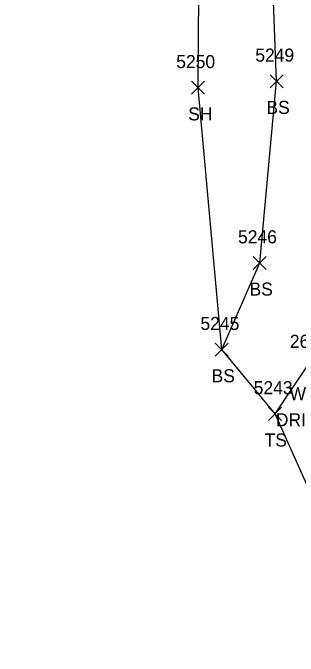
# Model space of a CAD drawing. Extents: x 1439173 to 1457902, y 641926 to 659889.
# Drawn here: x 1447749.9 to 1447793.6, y 648744.1 to 648842.5 of the extents above; entities that cross this region are included whole.
import ezdxf

# ---------------------------------------------------------------- set-up
doc = ezdxf.new("R2010")
doc.units = 0
for name, color, linetype in [('L_A', 7, 'Continuous'), ('L_I', 7, 'Continuous'), ('L_TIC', 7, 'Continuous'), ('LELB', 7, 'Continuous'), ('LSOGP', 7, 'Continuous'), ('U_A', 7, 'Continuous'), ('U_C', 7, 'Continuous'), ('U_I', 7, 'Continuous')]:
    doc.layers.add(name, color=color, linetype=linetype)

msp = doc.modelspace()

# ---------------------------------------------------------------- linework, layer by layer
at = {"layer": 'L_TIC'}
for points in [[(1447789.292, 648831.038), (1447791.292, 648833.038)], [(1447791.292, 648831.038), (1447789.292, 648833.038)], [(1447777.276, 648830.048), (1447779.276, 648832.048)], [(1447779.276, 648830.048), (1447777.276, 648832.048)], [(1447786.7, 648803.233), (1447788.7, 648805.233)], [(1447788.7, 648803.233), (1447786.7, 648805.233)], [(1447780.896, 648789.974), (1447782.896, 648791.974)], [(1447782.896, 648789.974), (1447780.896, 648791.974)], [(1447789.044, 648780.146), (1447791.044, 648782.146)], [(1447791.044, 648780.146), (1447789.044, 648782.146)]]:
    msp.add_lwpolyline(points, dxfattribs=at)
at = {"layer": 'LELB'}
for points in [[(1447781.896, 648790.974), (1447787.7, 648804.233), (1447790.292, 648832.038), (1447789.385, 648855.115), (1447785.776, 648873.917), (1447803.338, 648883.611), (1447821.808, 648893.107)], [(1447790.044, 648781.146), (1447797.785, 648792.594), (1447798.811, 648804.981), (1447799.571, 648832.336), (1447795.625, 648856.276), (1447794.351, 648871.142), (1447805.2, 648878.052), (1447822.487, 648887.736), (1447830.87, 648888.562), (1447838.688, 648882.581)]]:
    msp.add_lwpolyline(points, dxfattribs=at)
at = {"layer": 'LSOGP'}
msp.add_lwpolyline([(1447800.971, 648741.324), (1447799.789, 648750.94), (1447797.469, 648764.642), (1447790.049, 648781.146), (1447781.894, 648790.975), (1447778.278, 648831.047), (1447778.433, 648852.977), (1447775.75, 648889.891), (1447778.629, 648911.017), (1447779.157, 648932.069), (1447777.222, 648952.571), (1447782.107, 648971.962), (1447776.956, 648996.302), (1447784.923, 649004.002), (1447785.119, 649015.819), (1447772.183, 649031.706), (1447771.772, 649047.107), (1447766.646, 649057.406), (1447749.935, 649084.427), (1447750.788, 649119.017)], dxfattribs=at)

# ---------------------------------------------------------------- texts
at = {"layer": 'L_A'}
for s, p in [('BS', (1447788.733, 648827.038)), ('SH', (1447776.765, 648826.048)), ('BS', (1447786.141, 648799.233)), ('BS', (1447780.337, 648785.974)), ('TS', (1447788.454, 648776.146))]:
    msp.add_text(s, height=2, dxfattribs=at).set_placement(p)
at = {"layer": 'L_I'}
for s, p in [('5249', (1447787.024, 648835.038)), ('5250', (1447774.93, 648834.048)), ('5246', (1447784.385, 648807.233)), ('5245', (1447778.636, 648793.974)), ('5243', (1447786.784, 648784.146))]:
    msp.add_text(s, height=2, dxfattribs=at).set_placement(p)
at = {"layer": 'U_A'}
msp.add_text('WELL', height=2, dxfattribs=at).set_placement((1447792.27, 648783.236))
at = {"layer": 'U_C'}
msp.add_text('DRILLED', height=2, dxfattribs=at).set_placement((1447790.168, 648779.236))
at = {"layer": 'U_I'}
msp.add_text('2605', height=2, dxfattribs=at).set_placement((1447792.317, 648791.236))

doc.saveas('drawing.dxf')
